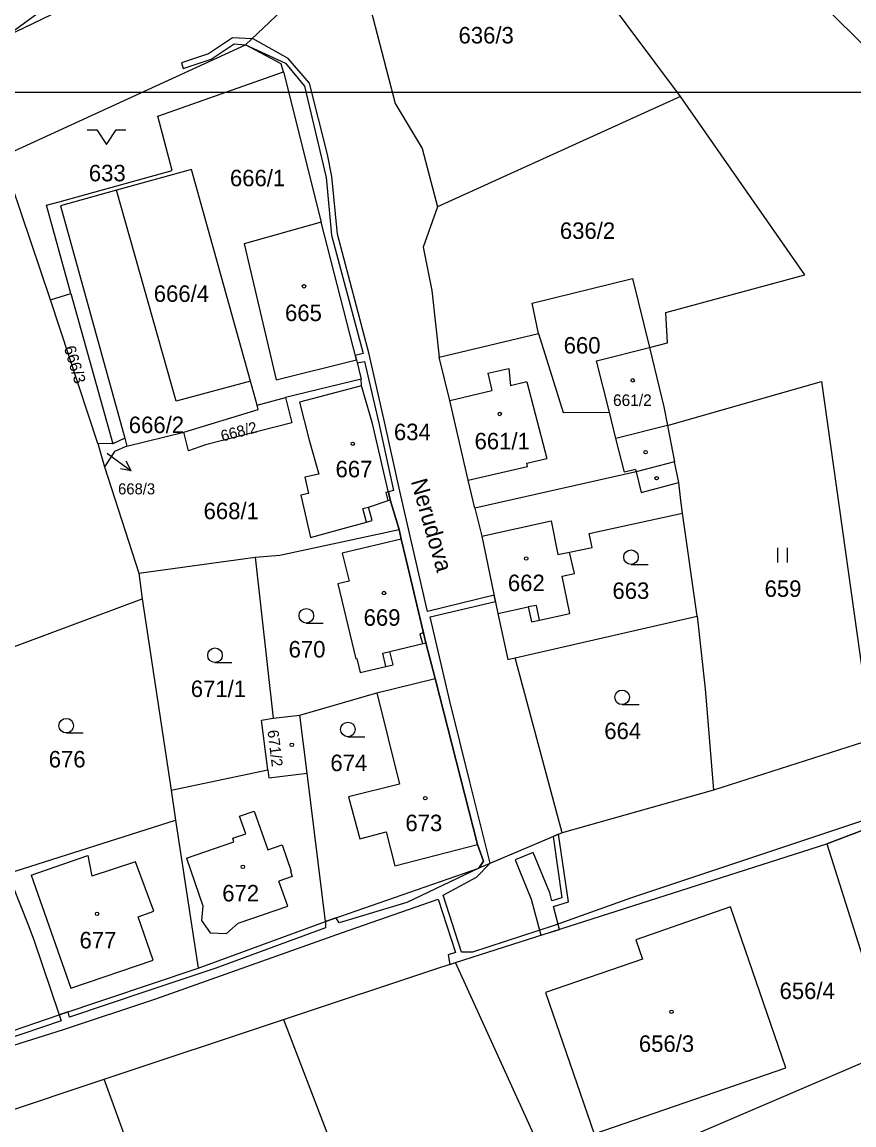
# Model space of a CAD drawing. Extents: x -869103 to -863415, y -1015889 to -1012477.
# Drawn here: x -866800.9 to -866715.3, y -1013106.3 to -1012992.8 of the extents above; entities that cross this region are included whole.
import ezdxf

# ---------------------------------------------------------------- set-up
doc = ezdxf.new("R2010")
doc.units = 0
for name, color, linetype in [('Hranice parcel', 7, 'Continuous'), ('ML1000', 7, 'Continuous'), ('Parcelní čísla', 7, 'Continuous'), ('Pop  PČ popisy', 7, 'Continuous'), ('Vnitřní kresba', 7, 'Continuous'), ('Věcná břemena k části', 7, 'Continuous'), ('Značky budov', 7, 'Continuous'), ('Značky kultur', 7, 'Continuous')]:
    doc.layers.add(name, color=color, linetype=linetype)

msp = doc.modelspace()

# ---------------------------------------------------------------- linework, layer by layer
at = {"layer": 'Hranice parcel'}
for p, q in [((-866802.97, -1013006.65), (-866777.93, -1012995.15)), ((-866774.04, -1012997.91), (-866770.14, -1013013.4)), ((-866733.17, -1013000.46), (-866758.19, -1013011.8)), ((-866798.02, -1013021.38), (-866802.97, -1013006.65)), ((-866766.53, -1013027.58), (-866770.14, -1013013.4)), ((-866798.02, -1013021.38), (-866795.9, -1013020.73)), ((-866793.12, -1013036.19), (-866798.02, -1013021.38)), ((-866795.9, -1013020.73), (-866791.59, -1013036.23)), ((-866757.99, -1013027.3), (-866747.78, -1013024.85)), ((-866741.8, -1013027.67), (-866736.37, -1013026.29)), ((-866766.53, -1013027.58), (-866766.03, -1013029.56)), ((-866740.48, -1013032.96), (-866741.8, -1013027.67)), ((-866766.03, -1013029.56), (-866773.81, -1013031.46)), ((-866765.99, -1013030.25), (-866766.03, -1013029.56)), ((-866776.75, -1013032.25), (-866777.43, -1013029.75)), ((-866776.75, -1013032.25), (-866773.81, -1013031.46)), ((-866790.14, -1013036.45), (-866784.3, -1013035)), ((-866734.51, -1013034.31), (-866733.8, -1013038.06)), ((-866793.12, -1013036.19), (-866792.44, -1013038.58)), ((-866791.59, -1013036.23), (-866793.12, -1013036.19)), ((-866790.37, -1013035.62), (-866791.59, -1013036.23)), ((-866790.37, -1013035.62), (-866790.14, -1013036.45)), ((-866792.44, -1013038.58), (-866788.92, -1013049.54)), ((-866762.13, -1013045.04), (-866763.04, -1013041.98)), ((-866731.44, -1013053.97), (-866732.95, -1013043.36)), ((-866761.9, -1013046.02), (-866762.13, -1013045.04)), ((-866788.92, -1013049.54), (-866776.93, -1013047.88)), ((-866776.93, -1013047.88), (-866775.08, -1013064.45)), ((-866788.92, -1013049.54), (-866788.59, -1013052.17)), ((-866808.56, -1013059.61), (-866788.59, -1013052.17)), ((-866788.59, -1013052.17), (-866785.6, -1013071.85)), ((-866750.18, -1013058.24), (-866731.44, -1013053.97)), ((-866758.42, -1013060.38), (-866759.37, -1013056.7)), ((-866745.34, -1013076.25), (-866750.18, -1013058.24)), ((-866764.43, -1013061.85), (-866758.42, -1013060.38)), ((-866754.05, -1013077.47), (-866758.42, -1013060.38)), ((-866772.35, -1013064.16), (-866764.43, -1013061.85)), ((-866775.08, -1013064.45), (-866772.35, -1013064.16)), ((-866771.6, -1013070.12), (-866772.35, -1013064.16)), ((-866684.72, -1013064.74), (-866718.1, -1013077.4)), ((-866713.47, -1013066.64), (-866729.78, -1013071.86)), ((-866785.6, -1013071.85), (-866775.64, -1013069.77)), ((-866769.7, -1013085.4), (-866771.6, -1013070.12)), ((-866785.6, -1013071.85), (-866785.13, -1013074.95)), ((-866729.78, -1013071.86), (-866745.34, -1013076.25)), ((-866802.39, -1013080.44), (-866785.13, -1013074.95)), ((-866785.13, -1013074.95), (-866782.82, -1013090.18)), ((-866745.34, -1013076.25), (-866753.93, -1013079.9)), ((-866756.32, -1013089.62), (-866718.1, -1013077.4)), ((-866718.1, -1013077.4), (-866711.41, -1013098.64)), ((-866769.7, -1013085.4), (-866753.93, -1013079.9)), ((-866782.82, -1013090.18), (-866769.7, -1013085.4)), ((-866758.05, -1013090.17), (-866756.32, -1013089.62)), ((-866745.53, -1013113.24), (-866756.32, -1013089.62)), ((-866797.11, -1013095), (-866782.82, -1013090.18)), ((-866774.02, -1013095.49), (-866758.05, -1013090.17)), ((-866803.12, -1013097.04), (-866797.11, -1013095)), ((-866792.49, -1013101.63), (-866774.02, -1013095.49)), ((-866774.02, -1013095.49), (-866755.98, -1013142.48)), ((-866711.41, -1013098.64), (-866745.53, -1013113.24)), ((-866809.88, -1013107.42), (-866792.49, -1013101.63)), ((-866775.04, -1013149.33), (-866792.49, -1013101.63))]:
    msp.add_line(p, q, dxfattribs=at)
for points in [[(-866854.13, -1012940.74), (-866833.25, -1012952.02), (-866796.4, -1012973.9), (-866794.01, -1012978.29), (-866795.62, -1012989.18), (-866802.47, -1012994.2)], [(-866753.38, -1012975.57), (-866735.35, -1012974.1), (-866718.63, -1012990.96), (-866682.51, -1013026.34), (-866653.53, -1013038.46)], [(-866733.17, -1013000.46), (-866741.21, -1012989.67), (-866755.27, -1012977.24)], [(-866777.93, -1012995.15), (-866768.61, -1012986.3), (-866766.67, -1012985.16)], [(-866766.67, -1012985.16), (-866762.53, -1013001.19), (-866759.76, -1013005.8), (-866758.19, -1013011.8)], [(-866802.47, -1012994.2), (-866794.26, -1012990.24), (-866793.81, -1012987.85), (-866793.64, -1012986.99), (-866793.45, -1012985.97)], [(-866774.04, -1012997.91), (-866774.25, -1012997.08), (-866777.93, -1012995.15)], [(-866795.9, -1013020.73), (-866798.42, -1013011.65), (-866797.1, -1013011.29), (-866785.47, -1013008.09), (-866786.97, -1013002.47), (-866774.04, -1012997.91)], [(-866736.37, -1013026.29), (-866734.52, -1013025.82), (-866734.67, -1013022.68), (-866720.36, -1013018.83), (-866733.17, -1013000.46)], [(-866777.43, -1013029.75), (-866783.5, -1013007.98), (-866791.22, -1013010.1)], [(-866791.22, -1013010.1), (-866796.99, -1013011.71), (-866790.37, -1013035.62)], [(-866777.43, -1013029.75), (-866785.07, -1013031.82), (-866791.22, -1013010.1)], [(-866758.19, -1013011.8), (-866759.64, -1013015.97), (-866758.76, -1013020.42), (-866757.99, -1013027.3)], [(-866770.14, -1013013.4), (-866778.09, -1013015.62), (-866774.79, -1013029.61), (-866766.53, -1013027.58)], [(-866747.78, -1013024.85), (-866748.45, -1013021.72), (-866738.11, -1013019.18), (-866736.37, -1013026.29)], [(-866747.78, -1013024.85), (-866745.23, -1013033), (-866740.48, -1013032.96)], [(-866736.37, -1013026.29), (-866734.87, -1013032.42), (-866734.51, -1013034.31)], [(-866754.33, -1013042.82), (-866755.01, -1013039.97), (-866756.92, -1013031.74), (-866757.99, -1013027.3)], [(-866765.99, -1013030.25), (-866772.37, -1013031.94), (-866771.37, -1013035.83), (-866770.4, -1013039.32), (-866771.83, -1013039.63), (-866771.46, -1013041.34), (-866772.25, -1013041.51), (-866771.25, -1013045.86), (-866767.88, -1013044.93), (-866765.47, -1013044.27), (-866764.9, -1013044.11), (-866765.28, -1013042.72), (-866763.04, -1013041.98)], [(-866763.04, -1013041.98), (-866764.86, -1013034.13), (-866765.99, -1013030.25)], [(-866734.51, -1013034.31), (-866730.33, -1013033.12), (-866718.66, -1013029.79), (-866713.47, -1013066.64)], [(-866773.81, -1013031.46), (-866773.17, -1013034.04), (-866782.06, -1013036.33), (-866783.8, -1013036.93), (-866784.3, -1013035)], [(-866784.3, -1013035), (-866776.63, -1013032.68), (-866776.75, -1013032.25)], [(-866734.51, -1013034.31), (-866739.82, -1013035.65), (-866740.48, -1013032.96)], [(-866790.14, -1013036.45), (-866791.42, -1013037.01), (-866792.44, -1013038.58)], [(-866733.8, -1013038.06), (-866737.72, -1013039.11), (-866754.33, -1013042.82)], [(-866732.95, -1013043.36), (-866733.13, -1013042.06), (-866733.35, -1013040.19), (-866733.8, -1013038.06)], [(-866754.33, -1013042.82), (-866753.63, -1013045.71), (-866751.97, -1013053.67)], [(-866744.56, -1013053.68), (-866745.33, -1013049.82), (-866744.06, -1013049.57), (-866744.58, -1013047.35), (-866742.27, -1013046.89), (-866742.56, -1013045.44), (-866732.95, -1013043.36)], [(-866776.93, -1013047.88), (-866774.4, -1013047.69), (-866762.13, -1013045.04)], [(-866761.9, -1013046.02), (-866767.99, -1013047.46), (-866767.28, -1013050.34), (-866768.43, -1013050.61), (-866766.57, -1013058.33), (-866766.48, -1013058.31), (-866766.13, -1013059.76), (-866763.49, -1013059.15), (-866762.73, -1013058.97), (-866763.07, -1013057.58), (-866759.37, -1013056.7)], [(-866759.37, -1013056.7), (-866761.24, -1013048.89), (-866761.9, -1013046.02)], [(-866751.97, -1013053.67), (-866748.83, -1013053.01), (-866748.51, -1013054.53), (-866747.67, -1013054.35), (-866744.56, -1013053.68)], [(-866751.97, -1013053.67), (-866750.94, -1013058.41), (-866750.18, -1013058.24)], [(-866731.44, -1013053.97), (-866730.63, -1013061.44), (-866729.78, -1013071.86)], [(-866764.43, -1013061.85), (-866762.09, -1013071.25), (-866767.34, -1013072.55), (-866766.18, -1013076.86), (-866763.46, -1013076.14), (-866762.57, -1013079.64), (-866754.05, -1013077.47)], [(-866775.64, -1013069.77), (-866776.28, -1013064.65), (-866775.08, -1013064.45)], [(-866775.64, -1013069.77), (-866775.53, -1013070.61), (-866771.6, -1013070.12)], [(-866753.93, -1013079.9), (-866753.45, -1013079.19), (-866754.05, -1013077.47)], [(-866801.88, -1013081.76), (-866800.32, -1013085.72), (-866799.73, -1013087.28), (-866797.11, -1013095)], [(-866728.03, -1013083.89), (-866737.75, -1013087.27), (-866737.07, -1013089.25), (-866747.07, -1013092.7), (-866742.06, -1013107.23), (-866722.31, -1013100.44), (-866728.03, -1013083.89)]]:
    msp.add_lwpolyline(points, dxfattribs=at)
at = {"layer": 'ML1000'}
msp.add_lwpolyline([(-866875, -1013000), (-866250, -1013000), (-866250, -1013500), (-866875, -1013500)], close=True, dxfattribs=at)
at = {"layer": 'Pop  PČ popisy'}
for p, q in [((-866792.18, -1013037.18), (-866792.13, -1013037.22)), ((-866792.13, -1013037.22), (-866789.7, -1013038.98)), ((-866789.7, -1013038.98), (-866790.22, -1013037.99)), ((-866789.7, -1013038.98), (-866790.81, -1013038.8))]:
    msp.add_line(p, q, dxfattribs=at)
at = {"layer": 'Vnitřní kresba'}
for p, q in [((-866752.98, -1013028.95), (-866750.84, -1013028.46)), ((-866752.98, -1013028.95), (-866752.57, -1013030.73)), ((-866750.84, -1013028.46), (-866750.65, -1013030.25)), ((-866748.99, -1013029.82), (-866750.65, -1013030.25)), ((-866748.99, -1013029.82), (-866748.13, -1013033.12)), ((-866756.92, -1013031.74), (-866752.57, -1013030.73)), ((-866748.13, -1013033.12), (-866746.94, -1013037.74)), ((-866738.94, -1013039.14), (-866739.82, -1013035.65)), ((-866755.01, -1013039.97), (-866748.91, -1013038.55)), ((-866748.99, -1013038.22), (-866746.94, -1013037.74)), ((-866748.91, -1013038.55), (-866748.99, -1013038.22)), ((-866737.79, -1013038.85), (-866738.94, -1013039.14)), ((-866737.79, -1013038.85), (-866737.72, -1013039.11)), ((-866737.72, -1013039.11), (-866737.22, -1013041.21)), ((-866737.22, -1013041.21), (-866733.35, -1013040.19)), ((-866765.85, -1013042.88), (-866765.28, -1013042.72)), ((-866765.47, -1013044.27), (-866765.85, -1013042.88)), ((-866753.63, -1013045.71), (-866746.47, -1013044.13)), ((-866746.47, -1013044.13), (-866745.78, -1013047.59)), ((-866745.78, -1013047.59), (-866744.58, -1013047.35)), ((-866747.99, -1013052.84), (-866748.83, -1013053.01)), ((-866747.67, -1013054.35), (-866747.99, -1013052.84)), ((-866763.82, -1013057.77), (-866763.07, -1013057.58)), ((-866763.49, -1013059.15), (-866763.82, -1013057.77)), ((-866778.54, -1013074.54), (-866777.04, -1013074.02)), ((-866777.89, -1013076.36), (-866778.54, -1013074.54)), ((-866777.04, -1013074.02), (-866775.63, -1013078)), ((-866784.01, -1013078.85), (-866779.13, -1013077.17)), ((-866779.25, -1013076.81), (-866777.89, -1013076.36)), ((-866779.13, -1013077.17), (-866779.25, -1013076.81)), ((-866775.63, -1013078), (-866774.17, -1013077.48)), ((-866774.17, -1013077.48), (-866773.23, -1013080.19)), ((-866799.99, -1013080.61), (-866794.18, -1013078.58)), ((-866794.18, -1013078.58), (-866793.74, -1013080.72)), ((-866789.26, -1013079.24), (-866793.74, -1013080.72)), ((-866787.36, -1013084.34), (-866789.26, -1013079.24)), ((-866784.01, -1013078.85), (-866782.32, -1013083.76)), ((-866799.99, -1013080.61), (-866795.92, -1013092.26)), ((-866773.23, -1013080.19), (-866773.32, -1013080.22)), ((-866773.32, -1013080.22), (-866773.14, -1013080.75)), ((-866773.14, -1013080.75), (-866774.49, -1013081.23)), ((-866773.58, -1013083.8), (-866774.49, -1013081.23)), ((-866782.32, -1013083.76), (-866782.45, -1013085.3)), ((-866778.7, -1013085.55), (-866773.58, -1013083.8)), ((-866788.97, -1013084.89), (-866787.36, -1013084.34)), ((-866787.44, -1013089.37), (-866788.97, -1013084.89)), ((-866782.45, -1013085.3), (-866781.57, -1013086.55)), ((-866779.9, -1013086.63), (-866778.7, -1013085.55)), ((-866781.57, -1013086.55), (-866779.9, -1013086.63)), ((-866795.92, -1013092.26), (-866787.44, -1013089.37))]:
    msp.add_line(p, q, dxfattribs=at)
at = {"layer": 'Věcná břemena k části'}
for points in [[(-866752.75, -1013079.37), (-866754.85, -1013071.01), (-866756.92, -1013062.7), (-866758.93, -1013054.01), (-866752.22, -1013052.45), (-866752.36, -1013051.8), (-866759.21, -1013053.46), (-866762.07, -1013041.1), (-866763.64, -1013033.95), (-866765.2, -1013026.97), (-866768.47, -1013014.62), (-866769.06, -1013008.7), (-866769.5, -1013006.43), (-866771.34, -1012999.1), (-866773.53, -1012996.55), (-866777.16, -1012994.52), (-866777.26, -1012994.52), (-866779.29, -1012994.42), (-866781.74, -1012996.08), (-866784.53, -1012996.99), (-866784.34, -1012997.56), (-866781.48, -1012996.62), (-866779.12, -1012995.03), (-866777.93, -1012995.15), (-866773.82, -1012997.03), (-866771.88, -1012999.38), (-866769.65, -1013008.79), (-866769.07, -1013014.72), (-866765.84, -1013026.91), (-866766.65, -1013027.11), (-866766.53, -1013027.58), (-866766.45, -1013027.89), (-866765.69, -1013027.73), (-866764.22, -1013034.09), (-866762.7, -1013041.01), (-866763.23, -1013041.15), (-866763.04, -1013041.98), (-866762.13, -1013045.04), (-866761.9, -1013046.02), (-866761.24, -1013048.89), (-866759.62, -1013055.66), (-866759.37, -1013056.7), (-866758.42, -1013060.38), (-866754.05, -1013077.47), (-866753.45, -1013079.19), (-866753.93, -1013079.9), (-866761.34, -1013083.43), (-866768.29, -1013085.52), (-866768.61, -1013085.02), (-866769.7, -1013085.4), (-866769.72, -1013086.03), (-866780.98, -1013090.2), (-866788.2, -1013092.61), (-866796.06, -1013095.24), (-866796.2, -1013094.69), (-866797.11, -1013095), (-866796.9, -1013095.62), (-866810.82, -1013100.31)], [(-866807.74, -1013106.71), (-866810.02, -1013100.94), (-866803.08, -1013098.53), (-866796.77, -1013096.55), (-866787.18, -1013093.34), (-866767.95, -1013086.53), (-866758.12, -1013083.1), (-866756.32, -1013088.58), (-866757.09, -1013088.81), (-866756.9, -1013089.8), (-866756.32, -1013089.62), (-866718.1, -1013077.4), (-866702.55, -1013071.5)], [(-866710.52, -1013073.71), (-866718.23, -1013076.29), (-866738.21, -1013082.95), (-866746.18, -1013085.79), (-866754.57, -1013088.56), (-866755.7, -1013088.54), (-866757.59, -1013082.69), (-866754.17, -1013080.83), (-866752.75, -1013079.37)]]:
    msp.add_lwpolyline(points, dxfattribs=at)
for points in [[(-866763.28, -1013042.06), (-866763.04, -1013041.98), (-866763.23, -1013041.15), (-866763.51, -1013041.22)], [(-866759.98, -1013055.77), (-866759.72, -1013056.78), (-866759.37, -1013056.7), (-866759.62, -1013055.66)], [(-866745.71, -1013076.41), (-866746.27, -1013076.65), (-866745.37, -1013082.94), (-866746.4, -1013083.27), (-866746.62, -1013082.44), (-866748.33, -1013078.27), (-866750.18, -1013079.03), (-866748.52, -1013083.08), (-866747.53, -1013086.81), (-866745.63, -1013086.2), (-866746.25, -1013083.85), (-866744.7, -1013083.36)]]:
    msp.add_lwpolyline(points, close=True, dxfattribs=at)
at = {"layer": 'Značky budov'}
for centre in [(-866771.92, -1013020), (-866738.08, -1013029.68), (-866751.77, -1013033.14), (-866766.9, -1013036.21), (-866736.76, -1013037.07), (-866735.62, -1013039.76), (-866749.05, -1013048.02), (-866763.68, -1013051.57), (-866773.17, -1013067.2), (-866759.43, -1013072.69), (-866778.21, -1013079.76), (-866793.21, -1013084.6), (-866734.09, -1013094.68)]:
    msp.add_circle(centre, 0.175, dxfattribs=at)
at = {"layer": 'Značky kultur'}
for p, q in [((-866794.24, -1013003.9), (-866793.24, -1013003.9)), ((-866793.24, -1013003.9), (-866792.24, -1013005.4)), ((-866792.24, -1013005.4), (-866791.24, -1013003.9)), ((-866791.24, -1013003.9), (-866790.24, -1013003.9)), ((-866723.16, -1013048.42), (-866723.16, -1013046.92)), ((-866722.16, -1013048.42), (-866722.16, -1013046.92)), ((-866738.26, -1013048.63), (-866736.51, -1013048.63)), ((-866771.68, -1013054.66), (-866769.93, -1013054.66)), ((-866781.08, -1013058.73), (-866779.33, -1013058.73)), ((-866739.18, -1013063.06), (-866737.43, -1013063.06)), ((-866796.39, -1013065.98), (-866794.64, -1013065.98)), ((-866767.4, -1013066.36), (-866765.65, -1013066.36))]:
    msp.add_line(p, q, dxfattribs=at)
for centre in [(-866738.26, -1013047.88), (-866771.68, -1013053.91), (-866781.08, -1013057.98), (-866739.18, -1013062.31), (-866796.39, -1013065.23), (-866767.4, -1013065.61)]:
    msp.add_circle(centre, 0.75, dxfattribs=at)

# ---------------------------------------------------------------- texts
at = {"layer": 'Parcelní čísla'}
for s, height, p in [('636/3', 1.7, (-866756.01, -1012995)), ('633', 1.7, (-866794.06, -1013009.19)), ('666/1', 1.7, (-866779.54, -1013009.7)), ('636/2', 1.7, (-866745.58, -1013015.12)), ('666/4', 1.7, (-866787.38, -1013021.6)), ('665', 1.7, (-866773.87, -1013023.58)), ('660', 1.7, (-866745.19, -1013026.92)), ('661/2', 1.19, (-866740.11, -1013032.32)), ('666/2', 1.7, (-866789.95, -1013035.11)), ('634', 1.7, (-866762.66, -1013035.84)), ('661/1', 1.7, (-866754.36, -1013036.78)), ('667', 1.7, (-866768.67, -1013039.66)), ('668/3', 1.139, (-866791.05, -1013041.42)), ('668/1', 1.7, (-866782.25, -1013043.97)), ('662', 1.7, (-866750.93, -1013051.38)), ('663', 1.7, (-866740.17, -1013052.18)), ('659', 1.7, (-866724.51, -1013051.97)), ('669', 1.7, (-866765.78, -1013054.94)), ('670', 1.7, (-866773.5, -1013058.21)), ('671/1', 1.7, (-866783.57, -1013062.28)), ('664', 1.7, (-866741.01, -1013066.61)), ('676', 1.7, (-866798.19, -1013069.53)), ('674', 1.7, (-866769.2, -1013069.91)), ('673', 1.7, (-866761.48, -1013076.09)), ('672', 1.7, (-866780.33, -1013083.32)), ('677', 1.7, (-866795.02, -1013088.16)), ('656/4', 1.7, (-866722.97, -1013093.37)), ('656/3', 1.7, (-866737.45, -1013098.81))]:
    msp.add_text(s, height=height, dxfattribs=at).set_placement(p)
for s, height, rotation, p in [('666/3', 1.19, 287, (-866796.64, -1013026.32)), ('668/2', 1.139, 15, (-866780.31, -1013035.99)), ('671/2', 1.139, 277, (-866775.68, -1013065.73))]:
    msp.add_text(s, height=height, rotation=rotation, dxfattribs=at).set_placement(p)
at = {"layer": 'Pop  PČ popisy'}
msp.add_text('Nerudova', height=1.7, rotation=286, dxfattribs=at).set_placement((-866760.94, -1013040.07))

doc.saveas('drawing.dxf')
